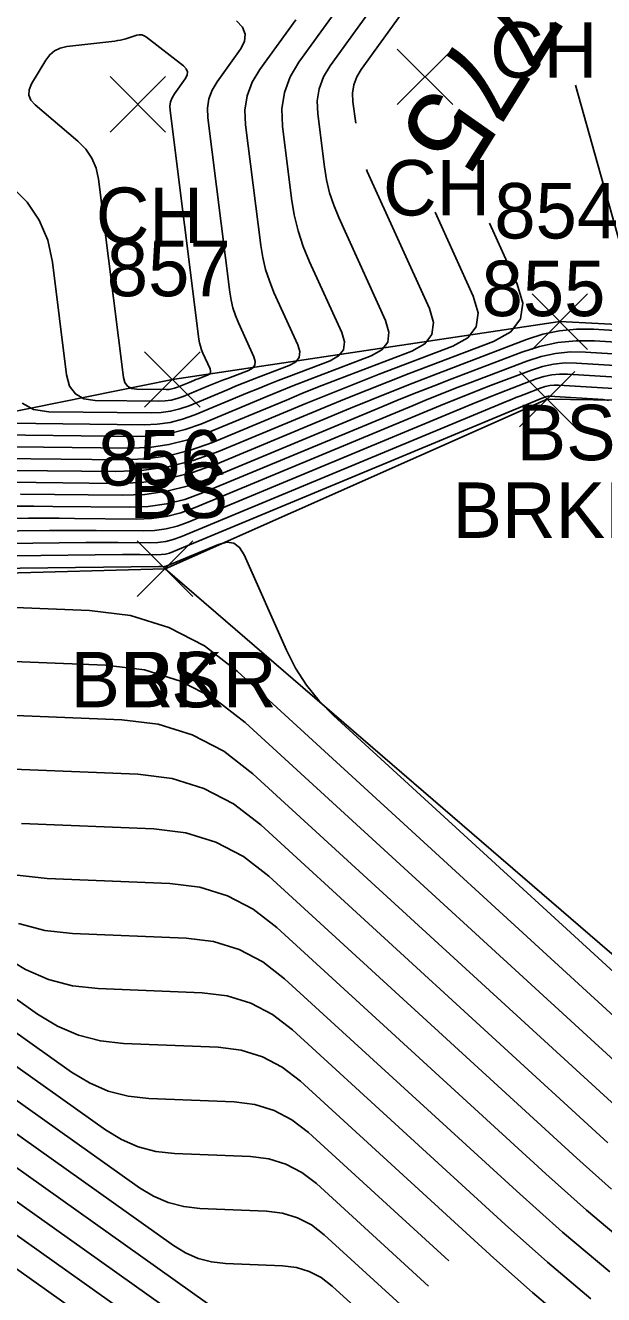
# Model space of a CAD drawing. Extents: x 1650836 to 1652450, y 332578 to 333908.
# Drawn here: x 1652186.58 to 1652207.42, y 332802.49 to 332848.28 of the extents above; entities that cross this region are included whole.
import ezdxf

# ---------------------------------------------------------------- set-up
doc = ezdxf.new("R2010")
doc.units = 0
for name, color, linetype in [('L_A', 7, 'Continuous'), ('L_I', 7, 'Continuous'), ('L_TIC', 7, 'Continuous'), ('LAWE', 7, 'Continuous'), ('LELB', 7, 'Continuous'), ('LSOGCMA', 7, 'Continuous'), ('LSOGCMA_T', 7, 'Continuous'), ('LSOGCMI', 7, 'Continuous')]:
    doc.layers.add(name, color=color, linetype=linetype)

msp = doc.modelspace()

# ---------------------------------------------------------------- linework, layer by layer
at = {"layer": 'L_TIC'}
for points in [[(1652199.977, 332845.421), (1652201.977, 332847.421)], [(1652201.977, 332845.421), (1652199.977, 332847.421)], [(1652189.627, 332844.429), (1652191.627, 332846.429)], [(1652191.627, 332844.429), (1652189.627, 332846.429)], [(1652204.84, 332836.591), (1652206.84, 332838.591)], [(1652206.84, 332836.591), (1652204.84, 332838.591)], [(1652190.874, 332834.507), (1652192.874, 332836.507)], [(1652192.874, 332834.507), (1652190.874, 332836.507)], [(1652204.38, 332833.79), (1652206.38, 332835.79)], [(1652206.38, 332833.79), (1652204.38, 332835.79)], [(1652190.609, 332827.678), (1652192.609, 332829.678)], [(1652192.609, 332827.678), (1652190.609, 332829.678)], [(1652190.609, 332827.678), (1652192.609, 332829.678)], [(1652192.609, 332827.678), (1652190.609, 332829.678)]]:
    msp.add_lwpolyline(points, dxfattribs=at)
at = {"layer": 'LAWE'}
msp.add_lwpolyline([(1652264.826, 332829.3), (1652248.057, 332830.09), (1652238.014, 332834.322), (1652205.38, 332834.79), (1652191.609, 332828.678), (1652179.275, 332828.339)], dxfattribs=at)
at = {"layer": 'LELB'}
for points in [[(1652273.911, 332830.103), (1652248.33, 332832.215), (1652238.99, 332835.863), (1652205.84, 332837.591), (1652191.874, 332835.507), (1652180.705, 332833.239), (1652166.498, 332840.6), (1652166.784, 332849.708), (1652168.84, 332859.33), (1652177.78, 332865.033), (1652184.593, 332870.407), (1652193.9, 332865.398), (1652204.385, 332854.011), (1652221.637, 332847.232), (1652240.383, 332847.355), (1652253.69, 332847.74), (1652279.741, 332838.109)], [(1652415.318, 332676.268), (1652374.578, 332707.318), (1652335.114, 332741.334), (1652308.938, 332758.195), (1652273.674, 332777.021), (1652240.738, 332796.253), (1652212.676, 332810.498), (1652191.609, 332828.678)]]:
    msp.add_lwpolyline(points, dxfattribs=at)
at = {"layer": 'LSOGCMA'}
for points in [[(1652206.398, 332846.127), (1652208.315, 332839.321), (1652208.412, 332839.057), (1652208.546, 332838.819), (1652208.717, 332838.605), (1652208.925, 332838.416), (1652209.832, 332837.711), (1652210.066, 332837.554), (1652210.315, 332837.436), (1652210.579, 332837.355), (1652210.858, 332837.314), (1652237.137, 332835.234)], [(1652183.713, 332832.25), (1652189.809, 332832.18), (1652190.767, 332832.217), (1652191.707, 332832.35), (1652192.628, 332832.578), (1652193.531, 332832.902), (1652197.387, 332834.509), (1652198.14, 332834.819), (1652198.895, 332835.123), (1652199.652, 332835.423), (1652200.411, 332835.716), (1652203.453, 332836.88), (1652204.076, 332837.227), (1652204.425, 332837.687), (1652204.5, 332838.259), (1652204.3, 332838.944), (1652203.302, 332841.142)], [(1652209.82, 332809.08), (1652194.493, 332823.128), (1652193.38, 332823.99), (1652192.171, 332824.623), (1652190.868, 332825.025), (1652189.47, 332825.198), (1652181.61, 332825.515)], [(1652170.95, 332820.392), (1652190.692, 332806.342), (1652191.194, 332806.035), (1652191.725, 332805.808), (1652192.282, 332805.663), (1652192.868, 332805.598), (1652195.265, 332805.502), (1652195.845, 332805.43), (1652196.385, 332805.263), (1652196.887, 332805.001), (1652197.348, 332804.643), (1652200.369, 332801.874)]]:
    msp.add_lwpolyline(points, dxfattribs=at)
at = {"layer": 'LSOGCMI'}
for points in [[(1652198.481, 332844.753), (1652198.384, 332845.524), (1652198.372, 332845.837), (1652198.418, 332846.135), (1652198.521, 332846.419), (1652198.681, 332846.688), (1652202.288, 332851.69), (1652202.757, 332852.583), (1652202.837, 332853.42), (1652202.527, 332854.202), (1652201.827, 332854.929), (1652192.872, 332861.92)], [(1652182.552, 332833.542), (1652190.597, 332833.45), (1652191.19, 332833.473), (1652191.771, 332833.555), (1652192.34, 332833.696), (1652192.898, 332833.897), (1652195.283, 332834.89), (1652195.748, 332835.081), (1652196.215, 332835.27), (1652196.683, 332835.455), (1652197.152, 332835.636), (1652199.033, 332836.356), (1652199.418, 332836.57), (1652199.634, 332836.855), (1652199.68, 332837.209), (1652199.557, 332837.632), (1652197.871, 332841.344), (1652197.69, 332841.787), (1652197.543, 332842.24), (1652197.431, 332842.702), (1652197.353, 332843.175), (1652197.113, 332845.084), (1652197.096, 332845.551), (1652197.164, 332845.995), (1652197.318, 332846.418), (1652197.556, 332846.819), (1652200.298, 332850.621)], [(1652184.985, 332833.94), (1652190.86, 332833.873), (1652191.33, 332833.892), (1652191.792, 332833.957), (1652192.244, 332834.069), (1652192.687, 332834.228), (1652194.581, 332835.017), (1652194.951, 332835.169), (1652195.322, 332835.319), (1652195.693, 332835.466), (1652196.066, 332835.61), (1652197.56, 332836.181), (1652197.866, 332836.352), (1652198.037, 332836.577), (1652198.074, 332836.858), (1652197.976, 332837.195), (1652196.817, 332839.746), (1652196.591, 332840.298), (1652196.408, 332840.863), (1652196.268, 332841.44), (1652196.171, 332842.029), (1652195.843, 332844.645), (1652195.82, 332845.265), (1652195.91, 332845.856), (1652196.114, 332846.417), (1652196.431, 332846.951), (1652198.308, 332849.553)], [(1652186.067, 332842.476), (1652186.639, 332841.899), (1652187.077, 332841.25), (1652187.381, 332840.529), (1652187.552, 332839.735), (1652188.063, 332835.666), (1652188.171, 332835.267), (1652188.378, 332834.981), (1652188.686, 332834.807), (1652189.094, 332834.746), (1652191.385, 332834.72), (1652191.612, 332834.729), (1652191.834, 332834.76), (1652192.052, 332834.814), (1652192.266, 332834.891), (1652193.178, 332835.271), (1652193.356, 332835.344), (1652193.535, 332835.416), (1652193.714, 332835.487), (1652193.894, 332835.556), (1652194.613, 332835.832), (1652194.761, 332835.914), (1652194.843, 332836.023), (1652194.861, 332836.158), (1652194.814, 332836.32), (1652194.256, 332837.549), (1652194.146, 332837.815), (1652194.058, 332838.087), (1652193.991, 332838.365), (1652193.944, 332838.649), (1652193.153, 332844.947), (1652193.14, 332845.297), (1652193.191, 332845.63), (1652193.306, 332845.946), (1652193.484, 332846.247), (1652194.327, 332847.416), (1652194.476, 332847.699), (1652194.502, 332847.965), (1652194.403, 332848.213), (1652194.181, 332848.444)], [(1652186.459, 332834.654), (1652186.871, 332834.421), (1652187.418, 332834.339), (1652191.122, 332834.297), (1652191.471, 332834.31), (1652191.813, 332834.358), (1652192.148, 332834.441), (1652192.477, 332834.559), (1652193.88, 332835.144), (1652194.154, 332835.257), (1652194.428, 332835.367), (1652194.704, 332835.476), (1652194.98, 332835.583), (1652196.086, 332836.006), (1652196.313, 332836.133), (1652196.44, 332836.3), (1652196.467, 332836.508), (1652196.395, 332836.757), (1652195.536, 332838.647), (1652195.369, 332839.057), (1652195.233, 332839.475), (1652195.129, 332839.903), (1652195.058, 332840.339), (1652194.511, 332844.688), (1652194.491, 332845.226), (1652194.57, 332845.738), (1652194.746, 332846.225), (1652195.021, 332846.687), (1652196.318, 332848.484)], [(1652137.973, 332843.797), (1652157.487, 332826.843), (1652157.64, 332826.691), (1652157.768, 332826.523), (1652157.871, 332826.339), (1652157.948, 332826.138), (1652158.21, 332825.301), (1652158.29, 332825.104), (1652158.401, 332824.93), (1652158.542, 332824.779), (1652158.713, 332824.652), (1652167.089, 332819.457), (1652167.161, 332819.411), (1652167.233, 332819.365), (1652167.304, 332819.319), (1652167.375, 332819.271), (1652167.658, 332819.08), (1652167.729, 332819.032), (1652167.799, 332818.983), (1652167.869, 332818.935), (1652167.939, 332818.885), (1652194.367, 332800.077)], [(1652141.221, 332843.147), (1652157.494, 332829.01), (1652157.751, 332828.754), (1652157.967, 332828.47), (1652158.14, 332828.159), (1652158.271, 332827.821), (1652158.711, 332826.411), (1652158.847, 332826.079), (1652159.033, 332825.785), (1652159.27, 332825.532), (1652159.559, 332825.317), (1652166.827, 332820.809), (1652167.007, 332820.697), (1652167.186, 332820.582), (1652167.363, 332820.466), (1652167.54, 332820.348), (1652168.244, 332819.872), (1652168.42, 332819.752), (1652168.595, 332819.632), (1652168.769, 332819.51), (1652168.943, 332819.387), (1652193.142, 332802.166)], [(1652181.028, 332833.133), (1652190.334, 332833.027), (1652191.049, 332833.054), (1652191.749, 332833.153), (1652192.436, 332833.324), (1652193.109, 332833.565), (1652195.984, 332834.763), (1652196.545, 332834.994), (1652197.108, 332835.221), (1652197.673, 332835.444), (1652198.239, 332835.663), (1652200.506, 332836.53), (1652200.971, 332836.789), (1652201.231, 332837.132), (1652201.287, 332837.559), (1652201.138, 332838.069), (1652198.893, 332843.013), (1652198.865, 332843.082)], [(1652201.34, 332841.544), (1652202.719, 332838.507), (1652202.893, 332837.909), (1652202.828, 332837.409), (1652202.523, 332837.008), (1652201.979, 332836.705), (1652199.325, 332835.69), (1652198.662, 332835.433), (1652198.002, 332835.172), (1652197.343, 332834.906), (1652196.686, 332834.636), (1652193.32, 332833.234), (1652192.532, 332832.951), (1652191.728, 332832.752), (1652190.908, 332832.636), (1652190.071, 332832.604), (1652182.371, 332832.691)], [(1652185.056, 332831.808), (1652189.821, 332831.754), (1652190.765, 332831.79), (1652191.691, 332831.921), (1652192.598, 332832.146), (1652193.488, 332832.465), (1652198.295, 332834.467), (1652199.04, 332834.774), (1652199.788, 332835.076), (1652200.537, 332835.372), (1652201.289, 332835.663), (1652204.642, 332836.946), (1652205.23, 332837.136), (1652205.827, 332837.261), (1652206.434, 332837.321), (1652207.052, 332837.316), (1652209.541, 332837.164)], [(1652186.398, 332831.367), (1652190.07, 332831.325), (1652190.883, 332831.356), (1652191.679, 332831.469), (1652192.46, 332831.662), (1652193.226, 332831.937), (1652199.425, 332834.519), (1652200.051, 332834.777), (1652200.68, 332835.03), (1652201.31, 332835.279), (1652201.942, 332835.524), (1652204.473, 332836.492), (1652205.111, 332836.699), (1652205.761, 332836.835), (1652206.421, 332836.9), (1652207.091, 332836.894), (1652217.247, 332836.276)], [(1652229.697, 332835.099), (1652206.767, 332836.495), (1652206.223, 332836.499), (1652205.688, 332836.447), (1652205.162, 332836.337), (1652204.645, 332836.169), (1652202.594, 332835.385), (1652202.082, 332835.187), (1652201.572, 332834.985), (1652201.063, 332834.779), (1652200.555, 332834.57), (1652192.964, 332831.409), (1652192.322, 332831.178), (1652191.668, 332831.016), (1652191, 332830.922), (1652190.32, 332830.896), (1652187.57, 332830.927), (1652186.883, 332830.933), (1652186.195, 332830.935)], [(1652233.985, 332834.418), (1652206.442, 332836.095), (1652206.026, 332836.099), (1652205.616, 332836.059), (1652205.213, 332835.974), (1652204.817, 332835.846), (1652203.247, 332835.245), (1652202.855, 332835.094), (1652202.464, 332834.939), (1652202.074, 332834.782), (1652201.685, 332834.622), (1652192.701, 332830.88), (1652192.184, 332830.695), (1652191.657, 332830.564), (1652191.118, 332830.488), (1652190.569, 332830.467), (1652188.352, 332830.492), (1652187.797, 332830.497), (1652187.243, 332830.498), (1652186.689, 332830.496), (1652186.134, 332830.491)], [(1652181.885, 332829.991), (1652187.448, 332830.056), (1652187.869, 332830.06), (1652188.29, 332830.061), (1652188.712, 332830.06), (1652189.133, 332830.057), (1652190.819, 332830.038), (1652191.236, 332830.054), (1652191.645, 332830.111), (1652192.046, 332830.211), (1652192.439, 332830.352), (1652202.816, 332834.673), (1652203.085, 332834.784), (1652203.356, 332834.894), (1652203.627, 332835.001), (1652203.899, 332835.106), (1652204.989, 332835.523), (1652205.264, 332835.612), (1652205.544, 332835.671), (1652205.828, 332835.699), (1652206.117, 332835.696), (1652222.657, 332834.689)], [(1652182.048, 332829.542), (1652188.761, 332829.621), (1652189.05, 332829.624), (1652189.338, 332829.625), (1652189.626, 332829.624), (1652189.915, 332829.622), (1652191.068, 332829.609), (1652191.354, 332829.619), (1652191.634, 332829.659), (1652191.908, 332829.727), (1652192.177, 332829.824), (1652203.946, 332834.725), (1652204.097, 332834.787), (1652204.248, 332834.848), (1652204.4, 332834.908), (1652204.552, 332834.967), (1652205.161, 332835.2), (1652205.315, 332835.25), (1652205.472, 332835.282), (1652205.631, 332835.298), (1652205.792, 332835.297), (1652214.916, 332834.741)], [(1652207.587, 332834.746), (1652207.401, 332834.78), (1652205.467, 332834.897), (1652205.433, 332834.898), (1652205.399, 332834.894), (1652205.366, 332834.887), (1652205.334, 332834.877), (1652205.204, 332834.827), (1652205.172, 332834.815), (1652205.14, 332834.802), (1652205.108, 332834.789), (1652205.076, 332834.776), (1652191.915, 332829.295), (1652191.77, 332829.243), (1652191.622, 332829.207), (1652191.471, 332829.185), (1652191.318, 332829.179), (1652190.696, 332829.186), (1652190.541, 332829.188), (1652190.386, 332829.188), (1652190.23, 332829.188), (1652190.075, 332829.186), (1652182.21, 332829.093)], [(1652212.066, 332810.195), (1652197.679, 332823.382), (1652197.162, 332823.906), (1652196.707, 332824.474), (1652196.314, 332825.087), (1652195.983, 332825.744), (1652194.462, 332829.183), (1652194.299, 332829.445), (1652194.09, 332829.594), (1652193.837, 332829.629), (1652193.538, 332829.552), (1652191.653, 332828.767), (1652191.632, 332828.76), (1652191.611, 332828.754), (1652191.589, 332828.751), (1652191.567, 332828.75), (1652191.478, 332828.751), (1652191.456, 332828.752), (1652191.433, 332828.752), (1652191.411, 332828.752), (1652191.389, 332828.751), (1652182.373, 332828.645)], [(1652210.943, 332809.638), (1652194.208, 332824.976), (1652193.029, 332825.889), (1652191.75, 332826.558), (1652190.371, 332826.985), (1652188.891, 332827.168), (1652179.945, 332827.528)], [(1652183.274, 332823.502), (1652190.05, 332823.229), (1652191.366, 332823.066), (1652192.593, 332822.687), (1652193.73, 332822.091), (1652194.779, 332821.279), (1652208.697, 332808.523)], [(1652206.274, 332801.364), (1652204.852, 332802.561), (1652203.464, 332803.798), (1652196.492, 332810.188), (1652195.834, 332810.697), (1652195.121, 332811.071), (1652194.352, 332811.309), (1652193.527, 332811.411), (1652190.115, 332811.548), (1652189.281, 332811.64), (1652188.487, 332811.847), (1652187.732, 332812.169), (1652187.017, 332812.607), (1652173.962, 332821.898)], [(1652201.835, 332803.705), (1652196.777, 332808.34), (1652196.185, 332808.798), (1652195.543, 332809.135), (1652194.85, 332809.349), (1652194.106, 332809.441), (1652191.032, 332809.565), (1652190.282, 332809.648), (1652189.566, 332809.834), (1652188.886, 332810.124), (1652188.242, 332810.519), (1652172.958, 332821.396)], [(1652184.939, 332821.488), (1652190.629, 332821.259), (1652191.864, 332821.106), (1652193.014, 332820.751), (1652194.081, 332820.192), (1652195.064, 332819.431), (1652207.574, 332807.965)], [(1652171.954, 332820.894), (1652189.467, 332808.43), (1652190.04, 332808.08), (1652190.645, 332807.821), (1652191.282, 332807.655), (1652191.95, 332807.581), (1652194.686, 332807.471), (1652195.347, 332807.389), (1652195.964, 332807.199), (1652196.536, 332806.899), (1652197.063, 332806.491), (1652201.102, 332802.79)], [(1652169.946, 332819.89), (1652191.917, 332804.254), (1652192.348, 332803.99), (1652192.804, 332803.795), (1652193.283, 332803.67), (1652193.786, 332803.615), (1652195.845, 332803.532), (1652196.343, 332803.47), (1652196.807, 332803.327), (1652197.237, 332803.102), (1652197.634, 332802.794), (1652199.636, 332800.959)], [(1652186.443, 332819.481), (1652191.209, 332819.289), (1652192.361, 332819.147), (1652193.436, 332818.815), (1652194.432, 332818.293), (1652195.35, 332817.582), (1652206.452, 332807.407), (1652207.7, 332806.295)], [(1652186.28, 332817.617), (1652187.361, 332817.498), (1652191.788, 332817.32), (1652192.859, 332817.187), (1652193.857, 332816.879), (1652194.782, 332816.394), (1652195.635, 332815.734), (1652205.329, 332806.85), (1652206.802, 332805.536), (1652208.311, 332804.266)], [(1652207.642, 332803.312), (1652205.939, 332804.746), (1652204.275, 332806.228), (1652195.921, 332813.885), (1652195.133, 332814.495), (1652194.278, 332814.943), (1652193.357, 332815.228), (1652192.368, 332815.35), (1652188.279, 332815.515), (1652187.28, 332815.625), (1652186.329, 332815.873)], [(1652195.592, 332797.989), (1652171.198, 332815.35)], [(1652206.958, 332802.338), (1652205.396, 332803.653), (1652203.87, 332805.013), (1652196.206, 332812.037), (1652195.484, 332812.596), (1652194.7, 332813.007), (1652193.854, 332813.268), (1652192.947, 332813.38), (1652189.197, 332813.531), (1652188.281, 332813.632), (1652187.408, 332813.86), (1652186.578, 332814.214), (1652185.792, 332814.695)], [(1652196.817, 332795.901), (1652183.175, 332805.609)]]:
    msp.add_lwpolyline(points, dxfattribs=at)
msp.add_lwpolyline([(1652190.099, 332847.771), (1652190, 332847.747), (1652189.899, 332847.729), (1652189.798, 332847.714), (1652188.065, 332847.513), (1652187.832, 332847.461), (1652187.629, 332847.362), (1652187.456, 332847.217), (1652187.313, 332847.025), (1652186.803, 332846.165), (1652186.715, 332845.957), (1652186.706, 332845.762), (1652186.778, 332845.58), (1652186.929, 332845.412), (1652188.469, 332844.107), (1652188.756, 332843.818), (1652188.976, 332843.492), (1652189.128, 332843.13), (1652189.214, 332842.732), (1652190.113, 332835.58), (1652190.162, 332835.396), (1652190.258, 332835.264), (1652190.4, 332835.184), (1652190.589, 332835.155), (1652191.648, 332835.143), (1652191.753, 332835.147), (1652191.856, 332835.162), (1652191.956, 332835.187), (1652192.055, 332835.222), (1652192.477, 332835.398), (1652192.559, 332835.432), (1652192.642, 332835.465), (1652192.724, 332835.498), (1652192.807, 332835.53), (1652193.14, 332835.657), (1652193.208, 332835.695), (1652193.246, 332835.745), (1652193.254, 332835.808), (1652193.233, 332835.883), (1652192.975, 332836.451), (1652192.924, 332836.574), (1652192.883, 332836.7), (1652192.852, 332836.828), (1652192.831, 332836.959), (1652191.794, 332845.206), (1652191.788, 332845.368), (1652191.812, 332845.522), (1652191.865, 332845.668), (1652191.948, 332845.807), (1652192.337, 332846.347), (1652192.406, 332846.478), (1652192.418, 332846.601), (1652192.372, 332846.716), (1652192.27, 332846.822), (1652190.945, 332847.856), (1652190.862, 332847.908), (1652190.775, 332847.936), (1652190.684, 332847.94), (1652190.588, 332847.921), (1652190.197, 332847.799)], close=True, dxfattribs=at)

# ---------------------------------------------------------------- texts
at = {"layer": 'L_A'}
for s, p in [('CH', (1652203.327, 332846.394)), ('CH', (1652199.466, 332841.421)), ('CH', (1652189.115, 332840.429)), ('BS', (1652204.281, 332832.591)), ('BS', (1652190.315, 332830.507)), ('BRKR', (1652201.97, 332829.79)), ('BRKR', (1652188.2, 332823.678)), ('BS', (1652190.05, 332823.678))]:
    msp.add_text(s, height=2, dxfattribs=at).set_placement(p)
at = {"layer": 'L_I'}
for s, p in [('854', (1652203.477, 332840.591)), ('857', (1652189.512, 332838.507)), ('855', (1652203.018, 332837.79)), ('856', (1652189.192, 332831.678)), ('856', (1652189.192, 332831.678))]:
    msp.add_text(s, height=2, dxfattribs=at).set_placement(p)
at = {"layer": 'LSOGCMA_T'}
msp.add_text('775', height=3, rotation=238.1521, dxfattribs=at).set_placement((1652203.507, 332850.001))

doc.saveas('drawing.dxf')
